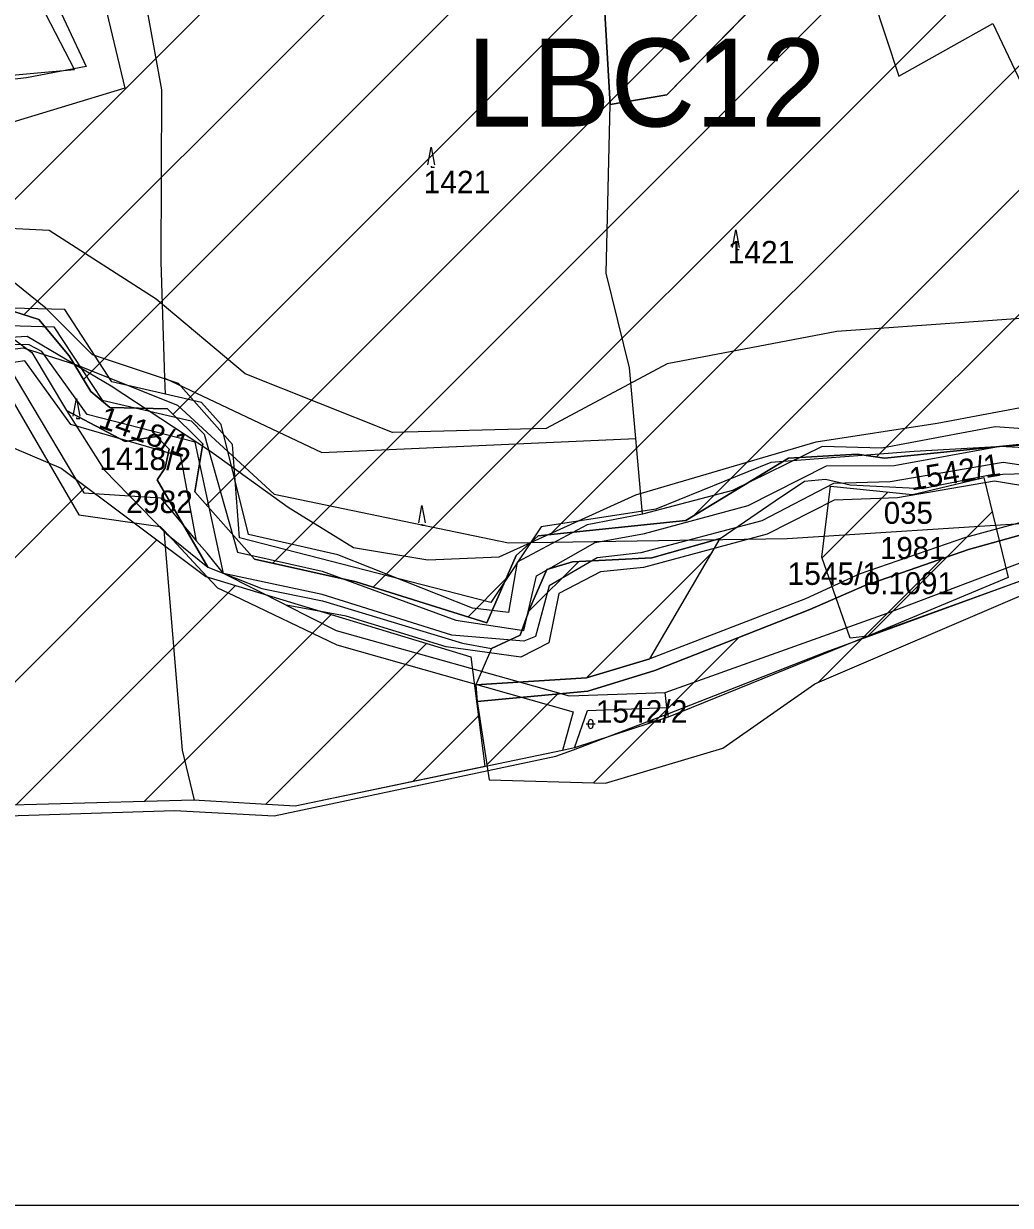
# Model space of a CAD drawing. Extents: x -564810 to -550519, y -1045831 to -1034011.
# Drawn here: x -553314.2 to -553089.8, y -1039635.9 to -1039367.3 of the extents above; entities that cross this region are included whole.
import ezdxf

# ---------------------------------------------------------------- set-up
doc = ezdxf.new("R2010")
doc.units = 0
for name, color, linetype in [('KN stav', 7, 'Continuous'), ('Lesní porost', 7, 'Continuous'), ('Obvod KPU', 7, 'Continuous'), ('Odvodněné plochy', 7, 'Continuous'), ('Parcelní čísla', 7, 'Continuous'), ('Polní cesty stavající', 7, 'Continuous'), ('přeložka st silnice', 7, 'Continuous'), ('STG', 7, 'Continuous'), ('Vedení VN', 7, 'Continuous'), ('vodní toky', 7, 'Continuous'), ('Vrstva 33', 7, 'Continuous'), ('Vrstva 4', 7, 'Continuous'), ('Vrstva 5', 7, 'Continuous'), ('Vrstva 63', 7, 'Continuous'), ('zamokř ploch', 7, 'Continuous')]:
    doc.layers.add(name, color=color, linetype=linetype)

msp = doc.modelspace()

# ---------------------------------------------------------------- linework, layer by layer
at = {"layer": 'KN stav'}
for p, q in [((-553167.91, -1039383.44), (-553136.76, -1039351.58)), ((-553136.76, -1039351.58), (-553167.91, -1039383.44)), ((-553297.48, -1039355.44), (-553291.23, -1039381.95)), ((-553121.87, -1039358.98), (-553115.2, -1039379.19)), ((-553182.11, -1039363.44), (-553180.83, -1039385.61)), ((-553180.83, -1039385.61), (-553182.11, -1039363.44)), ((-553115.2, -1039379.19), (-553093.82, -1039367.26)), ((-553093.82, -1039367.26), (-553082.79, -1039390.5)), ((-553291.23, -1039381.95), (-553341.98, -1039397.31)), ((-553180.83, -1039385.61), (-553167.91, -1039383.44)), ((-553167.91, -1039383.44), (-553180.83, -1039385.61)), ((-553304.88, -1039432.24), (-553325.7, -1039431.76)), ((-553294.14, -1039448.68), (-553304.88, -1039432.24)), ((-553323.13, -1039435.7), (-553307.35, -1039436.17)), ((-553307.35, -1039436.17), (-553296.34, -1039452.84)), ((-553312.93, -1039440.26), (-553320.63, -1039440.18)), ((-553310.1, -1039441.83), (-553312.93, -1039440.26)), ((-553299.8, -1039456.15), (-553310.1, -1039441.83)), ((-553321.35, -1039445.1), (-553301.65, -1039478.94)), ((-553313.92, -1039443.89), (-553318, -1039444.55)), ((-553318, -1039444.55), (-553300.53, -1039473.97)), ((-553303.5, -1039458.43), (-553313.92, -1039443.89)), ((-553281.98, -1039451.5), (-553294.14, -1039448.68)), ((-553273.78, -1039453.4), (-553281.98, -1039451.5)), ((-553296.34, -1039452.84), (-553276.14, -1039457.56)), ((-553269.27, -1039458.39), (-553273.78, -1039453.4)), ((-553282.06, -1039460.7), (-553299.8, -1039456.15)), ((-553282.09, -1039464.65), (-553303.5, -1039458.43)), ((-553276.14, -1039457.56), (-553273.15, -1039460.63)), ((-553263.06, -1039483.4), (-553269.27, -1039458.39)), ((-553093.26, -1039458.92), (-553119.03, -1039463.78)), ((-553081.58, -1039459.82), (-553093.26, -1039458.92)), ((-553275.23, -1039462.45), (-553282.06, -1039460.7)), ((-553273.15, -1039460.63), (-553265.56, -1039487.4)), ((-553278.44, -1039465.71), (-553282.09, -1039464.65)), ((-553268.78, -1039492.27), (-553275.23, -1039462.45)), ((-553132.62, -1039463.37), (-553153.04, -1039473.37)), ((-553119.03, -1039463.78), (-553132.62, -1039463.37)), ((-553116.22, -1039467.69), (-553092.16, -1039463.32)), ((-553092.16, -1039463.32), (-553084.04, -1039463.79)), ((-553274.87, -1039484.95), (-553278.44, -1039465.71)), ((-553131.63, -1039467.81), (-553116.22, -1039467.69)), ((-553091.49, -1039467.02), (-553117.16, -1039471.44)), ((-553075.18, -1039469.45), (-553091.49, -1039467.02)), ((-553149.42, -1039476.79), (-553131.63, -1039467.81)), ((-553130.07, -1039471.8), (-553146.32, -1039480.33)), ((-553117.16, -1039471.44), (-553130.07, -1039471.8)), ((-553093.46, -1039471.28), (-553115.53, -1039475.11)), ((-553081.56, -1039473.24), (-553093.46, -1039471.28)), ((-553300.53, -1039473.97), (-553283.08, -1039475.07)), ((-553283.08, -1039475.07), (-553277.8, -1039481.42)), ((-553153.04, -1039473.37), (-553173.51, -1039478.8)), ((-553129.92, -1039475.62), (-553145.15, -1039483.35)), ((-553115.53, -1039475.11), (-553129.92, -1039475.62)), ((-553173.06, -1039483.19), (-553149.42, -1039476.79)), ((-553301.65, -1039478.94), (-553283.16, -1039481.57)), ((-553173.51, -1039478.8), (-553186.08, -1039481.24)), ((-553146.32, -1039480.33), (-553173.88, -1039487.6)), ((-553117.82, -1039501.31), (-553059.1, -1039478.99)), ((-553283.16, -1039481.57), (-553282.25, -1039482.5)), ((-553282.25, -1039482.5), (-553273.6, -1039491.79)), ((-553277.8, -1039481.42), (-553274.87, -1039484.95)), ((-553242.77, -1039488.04), (-553263.06, -1039483.4)), ((-553186.08, -1039481.24), (-553202, -1039489.68)), ((-553184.22, -1039485.25), (-553173.06, -1039483.19)), ((-553145.15, -1039483.35), (-553173.22, -1039490.91)), ((-553272.51, -1039487.69), (-553274.87, -1039484.95)), ((-553197.58, -1039492.84), (-553184.22, -1039485.25)), ((-553065.27, -1039485.88), (-553122.22, -1039506.56)), ((-553268.78, -1039492.27), (-553272.51, -1039487.69)), ((-553265.56, -1039487.4), (-553246.31, -1039491.73)), ((-553212.11, -1039500.14), (-553242.77, -1039488.04)), ((-553183.81, -1039488.7), (-553194.7, -1039495.1)), ((-553173.88, -1039487.6), (-553183.81, -1039488.7)), ((-553273.6, -1039491.79), (-553270.12, -1039495.52)), ((-553246.31, -1039491.73), (-553215.9, -1039502.88)), ((-553202, -1039489.68), (-553203.96, -1039501.12)), ((-553183.07, -1039491.86), (-553192.49, -1039496.8)), ((-553173.22, -1039490.91), (-553183.07, -1039491.86)), ((-553246.33, -1039497.06), (-553268.78, -1039492.27)), ((-553254.52, -1039499.47), (-553268.78, -1039492.27)), ((-553200.45, -1039505.2), (-553197.58, -1039492.84)), ((-553270.12, -1039495.52), (-553266.41, -1039497.3)), ((-553266.41, -1039497.3), (-553242.99, -1039508.49)), ((-553216.87, -1039506.32), (-553246.33, -1039497.06)), ((-553194.7, -1039495.1), (-553197.79, -1039506.6)), ((-553192.49, -1039496.8), (-553194.77, -1039508.06)), ((-553240.87, -1039501.97), (-553254.52, -1039499.47)), ((-553254.52, -1039499.47), (-553243.17, -1039505.2)), ((-553218.14, -1039508.92), (-553240.87, -1039501.97)), ((-553203.96, -1039501.12), (-553212.11, -1039500.14)), ((-553168.36, -1039519.35), (-553117.82, -1039501.31)), ((-553243.17, -1039505.2), (-553190.15, -1039520.12)), ((-553215.9, -1039502.88), (-553200.45, -1039505.2)), ((-553200.45, -1039507.65), (-553216.87, -1039506.32)), ((-553194.77, -1039508.06), (-553201.15, -1039511.31)), ((-553197.79, -1039506.6), (-553200.45, -1039507.65)), ((-553122.22, -1039506.56), (-553167.63, -1039524.94)), ((-553242.99, -1039508.49), (-553189.28, -1039523.76)), ((-553201.15, -1039511.31), (-553218.14, -1039508.92)), ((-553190.15, -1039520.12), (-553168.36, -1039519.35)), ((-553167.91, -1039522.77), (-553168.36, -1039519.35)), ((-553189.28, -1039523.76), (-553191.69, -1039532.51)), ((-553188.96, -1039531.94), (-553185.97, -1039523.42)), ((-553185.97, -1039523.42), (-553167.91, -1039522.77)), ((-553167.91, -1039522.77), (-553167.63, -1039524.94)), ((-553167.63, -1039524.94), (-553188.96, -1039531.94)), ((-553188.96, -1039531.94), (-553191.69, -1039532.51)), ((-553191.69, -1039532.51), (-553252.49, -1039545.18)), ((-553275.55, -1039543.84), (-553319.55, -1039545)), ((-553252.49, -1039545.18), (-553275.55, -1039543.84))]:
    msp.add_line(p, q, dxfattribs=at)
at = {"layer": 'Lesní porost'}
for p, q in [((-553312.26, -1039350.9), (-553299.96, -1039377.02)), ((-553299.96, -1039377.02), (-553313.57, -1039379.61)), ((-553313.57, -1039379.61), (-553345.33, -1039382.96)), ((-553318.32, -1039432.13), (-553310.79, -1039434.55)), ((-553310.79, -1039434.55), (-553303.85, -1039442.77)), ((-553303.85, -1039442.77), (-553298.94, -1039450.91)), ((-553298.94, -1039450.91), (-553294.6, -1039454.54)), ((-553291.09, -1039462.25), (-553304.45, -1039455.19)), ((-553304.45, -1039455.19), (-553295.87, -1039468.74)), ((-553294.6, -1039454.54), (-553281.48, -1039454.84)), ((-553281.48, -1039454.84), (-553273.48, -1039462.81)), ((-553284.02, -1039461.13), (-553291.09, -1039462.25)), ((-553281.11, -1039463.97), (-553284.02, -1039461.13)), ((-553282.05, -1039468.24), (-553281.11, -1039463.97)), ((-553273.48, -1039462.81), (-553275.28, -1039473.72)), ((-553118.46, -1039466.04), (-553085.56, -1039462.74)), ((-553163.65, -1039480.2), (-553140.28, -1039466.04)), ((-553140.28, -1039466.04), (-553124.65, -1039465.14)), ((-553124.65, -1039465.14), (-553118.46, -1039466.04)), ((-553295.87, -1039468.74), (-553281.83, -1039483.16)), ((-553283.83, -1039470.96), (-553282.05, -1039468.24)), ((-553272.35, -1039490.84), (-553283.83, -1039470.96)), ((-553275.28, -1039473.72), (-553261.74, -1039489)), ((-553197.23, -1039483.72), (-553163.65, -1039480.2)), ((-553070.96, -1039478.9), (-553099.37, -1039486.81)), ((-553281.83, -1039483.16), (-553272.35, -1039490.84)), ((-553202.23, -1039488.16), (-553197.23, -1039483.72)), ((-553171.84, -1039511.67), (-553155.8, -1039484.34)), ((-553155.8, -1039484.34), (-553171.33, -1039488.71)), ((-553261.74, -1039489), (-553238.61, -1039494.18)), ((-553208.85, -1039503.47), (-553202.23, -1039488.16)), ((-553171.33, -1039488.71), (-553189.43, -1039489.61)), ((-553099.37, -1039486.81), (-553123.06, -1039495.08)), ((-553195.22, -1039491.33), (-553199.19, -1039500.39)), ((-553189.43, -1039489.61), (-553195.22, -1039491.33)), ((-553238.61, -1039494.18), (-553208.85, -1039503.47)), ((-553123.06, -1039495.08), (-553135.41, -1039500.46)), ((-553134.32, -1039517.35), (-553086.69, -1039496.97)), ((-553199.19, -1039500.39), (-553201.3, -1039506.27)), ((-553135.41, -1039500.46), (-553170.67, -1039514.3)), ((-553201.3, -1039506.27), (-553207.81, -1039509.33)), ((-553207.81, -1039509.33), (-553211.42, -1039517.59)), ((-553186.24, -1039515.98), (-553171.84, -1039511.67)), ((-553211.42, -1039517.59), (-553186.24, -1039515.98)), ((-553170.67, -1039514.3), (-553185.9, -1039519.02)), ((-553155.23, -1039531.96), (-553134.32, -1039517.35)), ((-553185.9, -1039519.02), (-553211.08, -1039521.4)), ((-553211.08, -1039521.4), (-553208.32, -1039539.19)), ((-553181.88, -1039539.95), (-553155.23, -1039531.96)), ((-553208.32, -1039539.19), (-553181.88, -1039539.95))]:
    msp.add_line(p, q, dxfattribs=at)
at = {"layer": 'Obvod KPU'}
for p, q in [((-553131.72, -1039510.1), (-553070.36, -1039487.68)), ((-553167.71, -1039524.18), (-553131.72, -1039510.1)), ((-553189.17, -1039532.38), (-553167.71, -1039524.18)), ((-553257.21, -1039547.34), (-553193.22, -1039533.83)), ((-553193.22, -1039533.83), (-553189.17, -1039532.38)), ((-553322.76, -1039547.53), (-553279.88, -1039546.15)), ((-553279.88, -1039546.15), (-553257.21, -1039547.34))]:
    msp.add_line(p, q, dxfattribs=at)
at = {"layer": 'Odvodněné plochy'}
for points in [[(-553453.82, -1039567.72), (-553473.11, -1039414.42), (-553435.42, -1039434.26), (-553393.43, -1039455.59), (-553371.21, -1039460.51), (-553329.6, -1039458.19), (-553305.67, -1039468.31), (-553272.78, -1039492.96), (-553212.51, -1039511.22), (-553209.32, -1039536.15), (-553252.49, -1039545.18), (-553275.55, -1039543.84), (-553319.55, -1039545), (-553347.98, -1039551.41), (-553374.59, -1039558.73), (-553407.22, -1039565.49)], [(-553126.24, -1039506.97), (-553132.68, -1039488.56), (-553130.74, -1039472.45), (-553112.05, -1039474.33), (-553095.83, -1039470.42), (-553090.35, -1039493.17), (-553122.21, -1039506.56)]]:
    msp.add_lwpolyline(points, close=True, dxfattribs=at)
at = {"layer": 'Polní cesty stavající'}
for p, q in [((-553072.04, -1039476.41), (-553100.03, -1039484.11)), ((-553099.37, -1039486.81), (-553070.96, -1039478.9)), ((-553100.03, -1039484.11), (-553124.21, -1039492.4)), ((-553123.06, -1039495.08), (-553099.37, -1039486.81)), ((-553124.21, -1039492.4), (-553136.4, -1039498.04)), ((-553135.41, -1039500.46), (-553123.06, -1039495.08)), ((-553136.4, -1039498.04), (-553171.84, -1039511.67)), ((-553170.67, -1039514.3), (-553135.41, -1039500.46)), ((-553171.84, -1039511.67), (-553186.24, -1039515.98)), ((-553186.24, -1039515.98), (-553211.42, -1039517.59)), ((-553185.9, -1039519.02), (-553170.67, -1039514.3)), ((-553211.42, -1039517.59), (-553211.08, -1039521.4)), ((-553211.08, -1039521.4), (-553185.9, -1039519.02))]:
    msp.add_line(p, q, dxfattribs=at)
at = {"layer": 'přeložka st silnice'}
for p, q in [((-553389.34, -1039561.78), (-553300.07, -1039472.51)), ((-553132.63, -1039488.7), (-553117.7, -1039473.76)), ((-553122.21, -1039506.56), (-553093.93, -1039478.28)), ((-553351.7, -1039552.43), (-553283.9, -1039484.63)), ((-553315.89, -1039544.9), (-553266, -1039495.01)), ((-553286.84, -1039544.14), (-553244.3, -1039501.59)), ((-553122.21, -1039506.56), (-553122.21, -1039506.56)), ((-553259.21, -1039544.79), (-553222.59, -1039508.17)), ((-553225.71, -1039539.58), (-553210.79, -1039524.66))]:
    msp.add_line(p, q, dxfattribs=at)
at = {"layer": 'STG'}
for points in [[(-553031.44, -1039426.24), (-553077.82, -1039433.59), (-553129.26, -1039437.27), (-553167.84, -1039444.62), (-553195.4, -1039459.32), (-553230.3, -1039460.24), (-553263.83, -1039446.91), (-553284.04, -1039429.92), (-553308.38, -1039414.3), (-553335.48, -1039412.92), (-553375.43, -1039419.35), (-553408.5, -1039400.97), (-553449.38, -1039378.92), (-553479.69, -1039377.54), (-553524.7, -1039388.57), (-553566.03, -1039397.3), (-553620.69, -1039389.03)], [(-553627.39, -1039495.38), (-553600.75, -1039497.22), (-553576.87, -1039488.03), (-553554.83, -1039466.9), (-553526.35, -1039439.33), (-553499.71, -1039425.55), (-553467.75, -1039412.46), (-553443.87, -1039410.62), (-553412.64, -1039419.81), (-553405.75, -1039431.75), (-553373.14, -1039444.16), (-553335.94, -1039443.7), (-553314.35, -1039440.94), (-553302.23, -1039444.85), (-553279.26, -1039454.03), (-553257.22, -1039474.25), (-553203.94, -1039485.27), (-553140.56, -1039484.35), (-553083.8, -1039480.68), (-553058.08, -1039479.76), (-553006.64, -1039490.79), (-552966.22, -1039502.73), (-552923.05, -1039532.13)]]:
    msp.add_lwpolyline(points, dxfattribs=at)
at = {"layer": 'Vedení VN'}
for p, q in [((-553336.17, -1039427.14), (-553192.92, -1039283.89)), ((-553314.2, -1039433.45), (-553176.45, -1039295.71)), ((-553120.25, -1039465.78), (-552956.47, -1039302)), ((-553300.61, -1039448.15), (-553166.75, -1039314.29)), ((-553280.24, -1039456.07), (-553155.05, -1039330.88)), ((-553272.62, -1039476.73), (-553141.89, -1039346)), ((-553257.54, -1039489.94), (-553120.07, -1039352.47)), ((-553194.47, -1039483.43), (-553069.64, -1039358.6)), ((-553234.72, -1039495.4), (-553100.93, -1039361.61)), ((-553161.88, -1039479.13), (-553058.84, -1039376.09)), ((-553186.11, -1039515.94), (-553157.64, -1039487.47)), ((-553133.49, -1039517), (-553105.42, -1039488.92)), ((-553199.38, -1039500.93), (-553187.99, -1039489.54)), ((-553213.16, -1039502.12), (-553204.54, -1039493.5)), ((-553184.65, -1039539.87), (-553151.59, -1039506.81)), ((-553207.83, -1039509.38), (-553207.76, -1039509.31)), ((-553208.85, -1039535.78), (-553192.73, -1039519.67))]:
    msp.add_line(p, q, dxfattribs=at)
at = {"layer": 'vodní toky'}
for p, q in [((-553310.79, -1039434.55), (-553318.32, -1039432.13)), ((-553303.85, -1039442.77), (-553310.79, -1039434.55)), ((-553316.22, -1039439.14), (-553312.36, -1039442.04)), ((-553312.36, -1039442.04), (-553304.45, -1039455.19)), ((-553298.94, -1039450.91), (-553303.85, -1039442.77)), ((-553294.6, -1039454.54), (-553298.94, -1039450.91)), ((-553304.45, -1039455.19), (-553291.09, -1039462.25)), ((-553281.48, -1039454.84), (-553294.6, -1039454.54)), ((-553273.48, -1039462.81), (-553281.48, -1039454.84)), ((-553291.09, -1039462.25), (-553284.02, -1039461.13)), ((-553284.02, -1039461.13), (-553281.11, -1039463.97)), ((-553281.11, -1039463.97), (-553282.05, -1039468.24)), ((-553275.28, -1039473.72), (-553273.48, -1039462.81)), ((-553085.56, -1039462.74), (-553118.46, -1039466.04)), ((-553140.28, -1039466.04), (-553163.65, -1039480.2)), ((-553124.65, -1039465.14), (-553140.28, -1039466.04)), ((-553118.46, -1039466.04), (-553124.65, -1039465.14)), ((-553282.05, -1039468.24), (-553283.83, -1039470.96)), ((-553109.9, -1039472.94), (-553094.1, -1039469.8)), ((-553094.1, -1039469.8), (-553064.2, -1039468.79)), ((-553283.83, -1039470.96), (-553272.35, -1039490.84)), ((-553143.28, -1039475.78), (-553136.67, -1039471.26)), ((-553136.67, -1039471.26), (-553131.83, -1039470.85)), ((-553131.83, -1039470.85), (-553126.29, -1039472.13)), ((-553126.29, -1039472.13), (-553109.9, -1039472.94)), ((-553261.74, -1039489), (-553275.28, -1039473.72)), ((-553155.8, -1039484.34), (-553143.28, -1039475.78)), ((-553163.65, -1039480.2), (-553197.23, -1039483.72)), ((-553197.23, -1039483.72), (-553202.23, -1039488.16)), ((-553171.33, -1039488.71), (-553155.8, -1039484.34)), ((-553238.61, -1039494.18), (-553261.74, -1039489)), ((-553202.23, -1039488.16), (-553208.85, -1039503.47)), ((-553189.43, -1039489.61), (-553171.33, -1039488.71)), ((-553272.35, -1039490.84), (-553260.03, -1039495.68)), ((-553199.19, -1039500.39), (-553195.22, -1039491.33)), ((-553195.22, -1039491.33), (-553189.43, -1039489.61)), ((-553208.85, -1039503.47), (-553238.61, -1039494.18)), ((-553260.03, -1039495.68), (-553246.25, -1039498.47)), ((-553246.25, -1039498.47), (-553214.39, -1039508.08)), ((-553201.3, -1039506.27), (-553199.19, -1039500.39)), ((-553207.81, -1039509.33), (-553201.3, -1039506.27)), ((-553214.39, -1039508.08), (-553207.81, -1039509.33))]:
    msp.add_line(p, q, dxfattribs=at)
at = {"layer": 'Vrstva 33'}
msp.add_lwpolyline([(-553326.1, -1039439.04), (-553313.39, -1039438.33), (-553294.32, -1039449.64), (-553271.72, -1039464.47), (-553254.06, -1039477.19), (-553239.23, -1039486.38), (-553222.28, -1039489.2), (-553206.04, -1039488.5), (-553174.97, -1039474.37), (-553134, -1039462.35), (-553106.46, -1039458.11), (-553072.56, -1039451.76), (-553036.54, -1039448.22), (-553023.13, -1039443.98), (-552994.6, -1039421.09), (-552958.58, -1039369.51)], dxfattribs=at)
at = {"layer": 'Vrstva 4'}
for p, q in [((-553282.82, -1039382.27), (-553286.55, -1039361.37)), ((-553282.94, -1039421.42), (-553282.82, -1039382.27)), ((-553181.71, -1039424.01), (-553180.83, -1039385.61)), ((-553282.09, -1039447.9), (-553282.94, -1039421.42)), ((-553176.4, -1039445.5), (-553181.71, -1039424.01)), ((-553175, -1039461.59), (-553176.4, -1039445.5)), ((-553282.09, -1039447.9), (-553246.38, -1039464.75)), ((-553281.98, -1039451.5), (-553282.09, -1039447.9)), ((-553246.38, -1039464.75), (-553175.01, -1039461.59)), ((-553173.51, -1039478.8), (-553175.01, -1039461.59)), ((-553278.05, -1039532.43), (-553282.25, -1039482.49)), ((-553275.33, -1039543.85), (-553278.05, -1039532.43))]:
    msp.add_line(p, q, dxfattribs=at)
at = {"layer": 'Vrstva 5'}
for points in [[(-553343.03, -1039381.33), (-553302.64, -1039377.66), (-553334.87, -1039315.64)], [(-552960.72, -1039375.62), (-552969.7, -1039387.86), (-552988.47, -1039433.56), (-553040.7, -1039460.49), (-553111.69, -1039464.57), (-553144.33, -1039467.01), (-553170.44, -1039477.62), (-553196.56, -1039481.7), (-553207.98, -1039498.84), (-553265.1, -1039484.15), (-553266.73, -1039462.93), (-553278.97, -1039449.06), (-553298.56, -1039442.53), (-553309.17, -1039431.93), (-553328.62, -1039416.29)]]:
    msp.add_lwpolyline(points, dxfattribs=at)
at = {"layer": 'Vrstva 63'}
msp.add_lwpolyline([(-550519.28, -1039635.94), (-556362.35, -1039635.94), (-556362.35, -1034682.32), (-550519.28, -1034682.32)], close=True, dxfattribs=at)
at = {"layer": 'zamokř ploch'}
for p, q in [((-553186.26, -1039526.49), (-553184.26, -1039526.49)), ((-553185.76, -1039526.99), (-553185.76, -1039525.99)), ((-553184.76, -1039525.99), (-553184.76, -1039526.99))]:
    msp.add_line(p, q, dxfattribs=at)
for points in [[(-553222.26, -1039399.36), (-553221.56, -1039395.36), (-553220.76, -1039399.36)], [(-553221.56, -1039399.66), (-553221.56, -1039399.86), (-553220.76, -1039399.86)], [(-553152.98, -1039418.13), (-553152.28, -1039414.13), (-553151.48, -1039418.13)], [(-553152.28, -1039418.43), (-553152.28, -1039418.63), (-553151.48, -1039418.63)], [(-553302.92, -1039456.5), (-553302.22, -1039452.5), (-553301.42, -1039456.5)], [(-553302.22, -1039456.8), (-553302.22, -1039457), (-553301.42, -1039457)], [(-553224.37, -1039480.79), (-553223.67, -1039476.79), (-553222.87, -1039480.79)], [(-553223.67, -1039481.09), (-553223.67, -1039481.29), (-553222.87, -1039481.29)]]:
    msp.add_lwpolyline(points, dxfattribs=at)
for centre, start, end in [((-553185.26, -1039525.99), 0, 180), ((-553185.26, -1039526.99), 180, 0)]:
    msp.add_arc(centre, 0.5, start, end, dxfattribs=at)

# ---------------------------------------------------------------- texts
at = {"layer": 'Odvodněné plochy'}
for s, p in [('035', (-553118.61, -1039480.98)), ('1981', (-553119.46, -1039488.98)), ('0.1091', (-553123.14, -1039496.98))]:
    msp.add_text(s, height=5, dxfattribs=at).set_placement(p)
at = {"layer": 'Parcelní čísla'}
for s, p in [('1421', (-553223.26, -1039405.81)), ('1421', (-553154.12, -1039421.76)), ('1418/2', (-553296.98, -1039468.77)), ('2982', (-553290.89, -1039478.52)), ('1545/1', (-553140.5, -1039494.87)), ('1542/2', (-553184.14, -1039526.18))]:
    msp.add_text(s, height=5.1, dxfattribs=at).set_placement(p)
for s, rotation, p in [('1418/1', 340.63, (-553297.46, -1039458.93)), ('1542/1', 9.5166, (-553112.33, -1039473.42))]:
    msp.add_text(s, height=5.1, rotation=rotation, dxfattribs=at).set_placement(p)
at = {"layer": 'Vrstva 5'}
msp.add_text('LBC12', height=20, dxfattribs=at).set_placement((-553213.49, -1039390.65))

doc.saveas('drawing.dxf')
